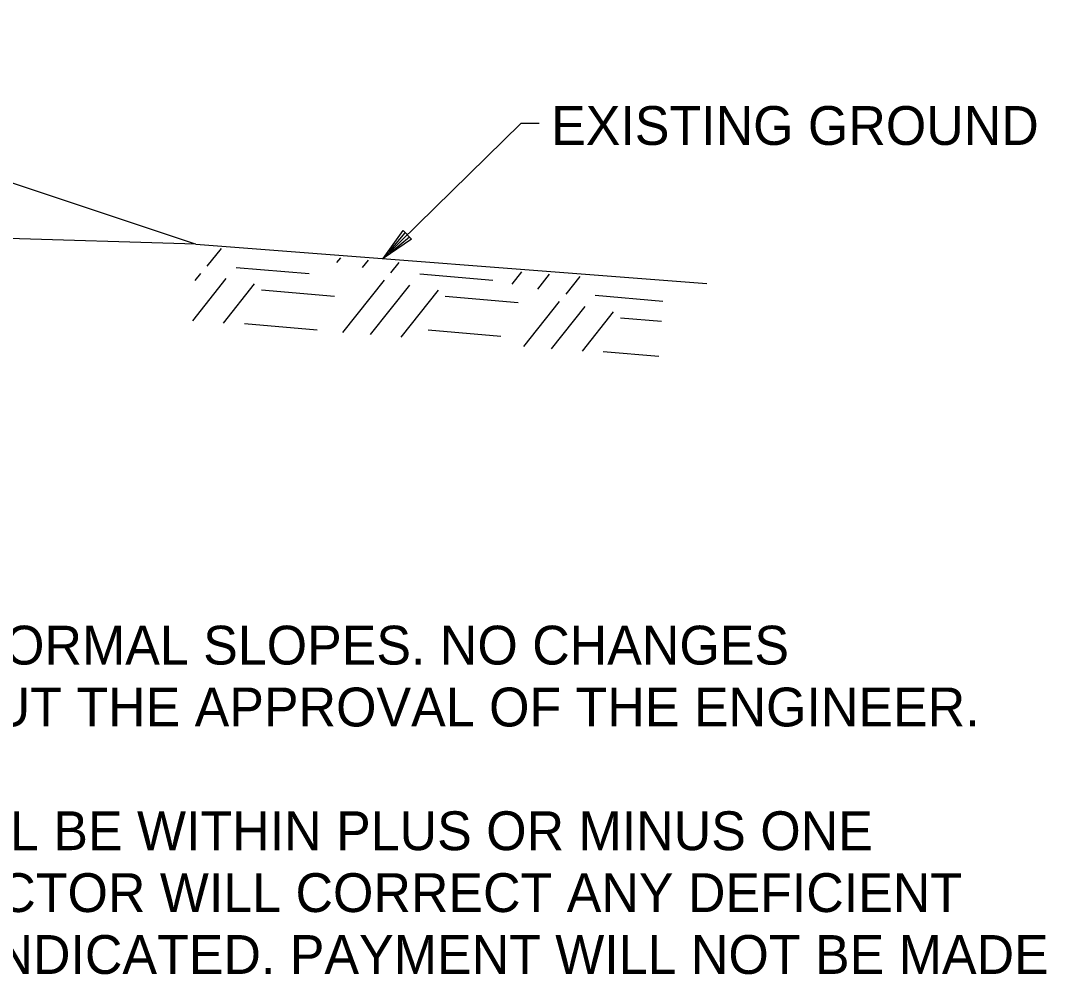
# Model space of a CAD drawing. Extents: x 1734743 to 1735935, y 759845 to 763831.
# Drawn here: x 1735862.27 to 1735893.97, y 763474.34 to 763503.81 of the extents above; entities that cross this region are included whole.
import ezdxf

# ---------------------------------------------------------------- set-up
doc = ezdxf.new("R2010")
doc.units = 0
doc.layers.add('1', color=7, linetype='Continuous')
doc.layers.add('19', color=7, linetype='Continuous')

msp = doc.modelspace()

# ---------------------------------------------------------------- linework, layer by layer
at = {"layer": '19'}
for p, q in [((1735867.676, 763496.899), (1735846.931, 763503.814)), ((1735867.689, 763496.899), (1735847.86, 763497.53)), ((1735873.471, 763496.456), (1735874.092, 763497.322)), ((1735874.092, 763497.322), (1735874.346, 763497.06)), ((1735874.346, 763497.06), (1735873.471, 763496.456)), ((1735873.655, 763496.666), (1735874.153, 763497.252)), ((1735874.285, 763497.121), (1735873.69, 763496.631)), ((1735868.04, 763496.22), (1735868.476, 763496.768)), ((1735872.047, 763496.336), (1735872.163, 763496.481)), ((1735872.835, 763496.181), (1735873.02, 763496.414)), ((1735873.715, 763496.02), (1735873.97, 763496.34)), ((1735868.93, 763496.188), (1735871.184, 763495.994)), ((1735877.463, 763495.672), (1735877.759, 763496.045)), ((1735867.589, 763494.536), (1735868.624, 763495.84)), ((1735867.664, 763495.777), (1735867.837, 763495.994)), ((1735872.225, 763494.175), (1735873.511, 763495.794)), ((1735874.605, 763495.988), (1735876.859, 763495.794)), ((1735878.251, 763495.518), (1735878.617, 763495.978)), ((1735879.131, 763495.356), (1735879.566, 763495.904)), ((1735868.538, 763494.462), (1735869.504, 763495.678)), ((1735869.713, 763495.494), (1735871.967, 763495.3)), ((1735873.083, 763494.108), (1735874.299, 763495.639)), ((1735874.032, 763494.034), (1735875.179, 763495.478)), ((1735875.388, 763495.294), (1735877.642, 763495.1)), ((1735877.822, 763493.739), (1735878.927, 763495.13)), ((1735880.021, 763495.324), (1735882.119, 763495.143)), ((1735878.679, 763493.672), (1735879.715, 763494.976)), ((1735879.629, 763493.598), (1735880.595, 763494.814)), ((1735869.186, 763494.456), (1735871.439, 763494.262)), ((1735880.804, 763494.63), (1735882.07, 763494.521)), ((1735874.861, 763494.256), (1735877.114, 763494.062)), ((1735880.276, 763493.592), (1735881.987, 763493.445))]:
    msp.add_line(p, q, dxfattribs=at)
for points in [[(1735878.295, 763500.632), (1735877.726, 763500.632), (1735873.471, 763496.456)], [(1735867.689, 763496.899), (1735883.476, 763495.691)]]:
    msp.add_lwpolyline(points, dxfattribs=at)

# ---------------------------------------------------------------- texts
at = {"layer": '1'}
for s, p in [('REFER TO CROSS SECTIONS FOR DEVIATION FROM NORMAL SLOPES. NO CHANGES', (1735819.145, 763483.915)), ('SHALL BE MADE FROM THE PLANNED SLOPES WITHOUT THE APPROVAL OF THE ENGINEER.', (1735819.145, 763482.003)), ('THE THICKNESS OF AGGREGATE BASE COURSE SHALL BE WITHIN PLUS OR MINUS ONE', (1735819.145, 763478.18)), ('INCH OF THE PLAN THICKNESS SHOWN. THE CONTRACTOR WILL CORRECT ANY DEFICIENT', (1735819.145, 763476.268)), ('THICKNESS THAT DOES NOT MEET THE TOLERANCE INDICATED. PAYMENT WILL NOT BE MADE', (1735819.145, 763474.356))]:
    msp.add_text(s, height=1.2, dxfattribs=at).set_placement(p)
at = {"layer": '19'}
msp.add_text('EXISTING GROUND', height=1.2, dxfattribs=at).set_placement((1735878.663, 763499.97))

doc.saveas('drawing.dxf')
